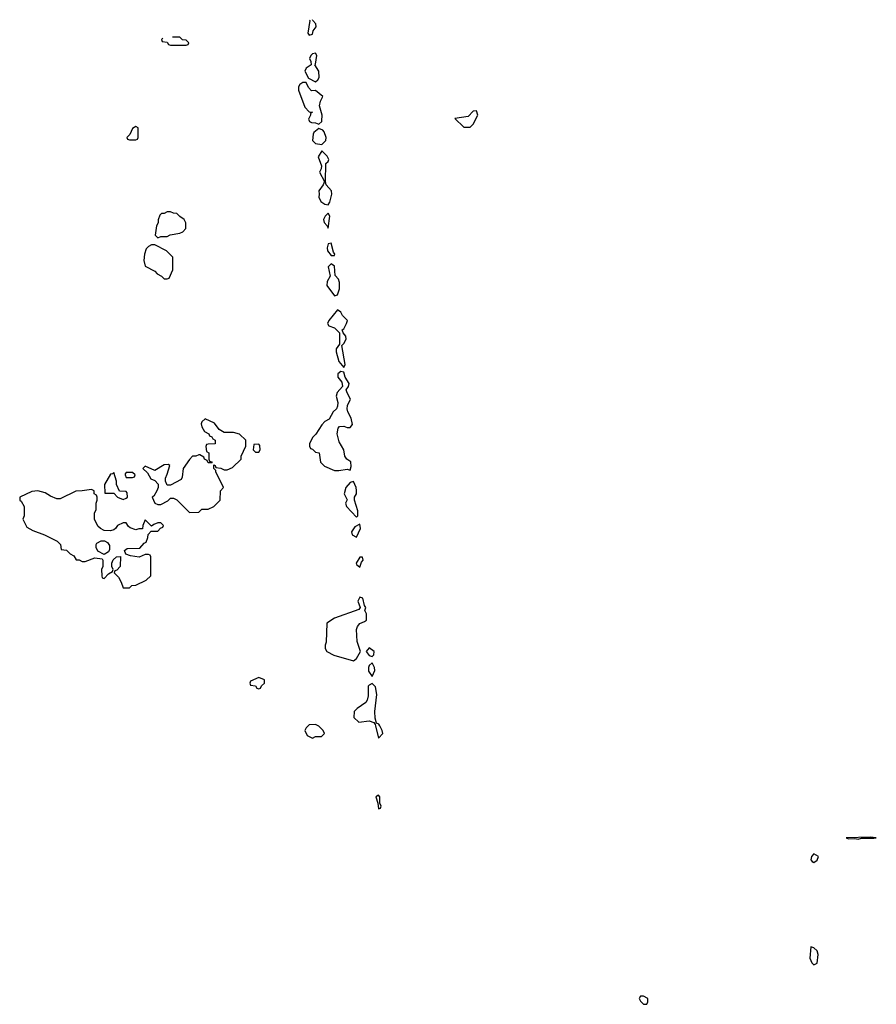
# Model space of a CAD drawing. Header units: inches. Extents: x 2601469 to 2753575, y 449403 to 582909.
# Tile 298 of 350: x 2670754 to 2676186, y 538234 to 544476. Entities that reach past the tile are written whole.
import ezdxf

# ---------------------------------------------------------------- set-up
doc = ezdxf.new("R2010")
doc.units = ezdxf.units.IN
doc.header["$MEASUREMENT"] = 0
doc.layers.add('C6573', color=7, linetype='Continuous')
doc.layers.add('C6574', color=7, linetype='Continuous')

msp = doc.modelspace()

# ---------------------------------------------------------------- linework, layer by layer
at = {"layer": 'C6573', "color": 4, "elevation": 12}
for points in [[(2672584, 540000), (2672570, 539986), (2672562, 539970), (2672578, 539938), (2672610, 539922), (2672630, 539932), (2672667.3, 539932.7), (2672686, 539950), (2672678, 539970), (2672650, 539998), (2672646, 540000)], [(2673009.9, 540000), (2673030, 539921), (2673057.2, 539950), (2673052.7, 539970), (2673037.4, 540000)]]:
    msp.add_lwpolyline(points, dxfattribs=at)
for points in [[(2673030, 539559), (2673012, 539550), (2673024.7, 539510), (2673030, 539474), (2673042, 539478), (2673046, 539490), (2673038, 539510), (2673037.2, 539550)], [(2676150, 539294), (2675994, 539290), (2676010, 539282), (2676050, 539284.7), (2676070, 539281), (2676092.5, 539287.5), (2676170, 539286.8), (2676186, 539290)], [(2675790, 539187), (2675774.9, 539170), (2675770.6, 539150), (2675778.5, 539138.5), (2675790, 539133), (2675810, 539148.4), (2675819.6, 539170)], [(2675770, 538598), (2675765.5, 538525.5), (2675776.9, 538496.9), (2675790, 538484.7), (2675810, 538494), (2675818, 538550), (2675810, 538572.7), (2675790, 538592.7)], [(2674710, 538286), (2674690, 538286), (2674682, 538270), (2674690, 538254), (2674710, 538234), (2674730, 538234), (2674738, 538250), (2674738, 538270)]]:
    msp.add_lwpolyline(points, close=True, dxfattribs=at)
at = {"layer": 'C6574', "color": 4, "elevation": 12}
for points in [[(2672591.7, 544473.6), (2672594, 544470), (2672581, 544390), (2672590, 544378), (2672610, 544384.7), (2672615.1, 544404.9), (2672634.5, 544430), (2672632.3, 544450), (2672611.9, 544471.9), (2672611.3, 544476)], [(2671662.5, 544358.5), (2671654, 544350), (2671658, 544338), (2671690, 544334), (2671698, 544318), (2671710, 544314), (2671810, 544314), (2671822, 544318), (2671826, 544330), (2671810, 544346), (2671787.3, 544347.3), (2671770, 544366)], [(2671770, 544366), (2671723.2, 544366)], [(2673037.4, 540000), (2673032.3, 540010), (2673016.4, 540016.4), (2673008.7, 540048.7), (2673006, 540090), (2673018.6, 540198.6), (2673010, 540246), (2672990, 540268), (2672970, 540258), (2672964.7, 540250), (2672964.7, 540190), (2672958, 540162), (2672950, 540148), (2672894, 540110), (2672874, 540090), (2672872.7, 540052.7), (2672903.6, 540023.6), (2672970, 540031), (2672999.8, 540019.8), (2673007.9, 540007.9), (2673009.9, 540000)], [(2672646, 540000), (2672630, 540008), (2672590, 540006), (2672584, 540000)]]:
    msp.add_lwpolyline(points, dxfattribs=at)
for points in [[(2672630, 544264), (2672610, 544259.3), (2672600.7, 544250), (2672590.8, 544230), (2672601, 544210), (2672602, 544190), (2672571.3, 544168.7), (2672562, 544150), (2672586, 544106), (2672630, 544082), (2672645.6, 544094.4), (2672653.6, 544110), (2672651.3, 544150), (2672626, 544190), (2672630, 544194), (2672639.3, 544250)], [(2672570, 544078), (2672550, 544078), (2672530, 544066), (2672522, 544050), (2672522, 544030), (2672562, 543922), (2672590, 543891.3), (2672611, 543890), (2672598, 543882), (2672598, 543870), (2672585.4, 543845.4), (2672592, 543830), (2672603.5, 543823.5), (2672630, 543822), (2672650, 543814), (2672669.5, 543830.5), (2672670, 543834), (2672671.5, 543870), (2672655.6, 543930), (2672661.3, 543958.7), (2672676, 543990), (2672630, 544026.6), (2672604.5, 544024.5), (2672585.6, 544045.6)], [(2673650, 543898), (2673630, 543895.3), (2673597.1, 543862.9), (2673514, 543850), (2673570, 543794), (2673610, 543794), (2673630, 543814), (2673659, 543870)], [(2671490, 543798), (2671470, 543786), (2671452.7, 543747.3), (2671434, 543730), (2671438, 543718), (2671450, 543714), (2671490, 543714), (2671502, 543718), (2671506, 543730), (2671506, 543790)], [(2672650, 543786), (2672619.8, 543760.2), (2672614, 543750), (2672610.9, 543710.9), (2672630.8, 543690.8), (2672670, 543684.7), (2672696, 543710), (2672697, 543730), (2672684.8, 543764.8), (2672676.2, 543776.2)], [(2672670, 543644), (2672647.3, 543607.3), (2672666.8, 543550), (2672666, 543530), (2672656, 543510), (2672686, 543450), (2672678, 543430), (2672650.7, 543390), (2672654, 543370), (2672651, 543350), (2672664, 543324), (2672690, 543306.8), (2672710, 543302.8), (2672720.9, 543319.1), (2672733.6, 543370), (2672731.6, 543390), (2672697.2, 543430), (2672692.3, 543450), (2672695.3, 543564.7), (2672710, 543578), (2672714, 543590), (2672703.7, 543610)], [(2671710, 543258), (2671690, 543258), (2671670, 543248), (2671652.7, 543247.3), (2671643.6, 543236.4), (2671632.7, 543207.3), (2671631.6, 543188.4), (2671622, 543170), (2671614, 543110), (2671630, 543094), (2671650, 543102), (2671690, 543102), (2671708.9, 543111.1), (2671770, 543122), (2671788.4, 543131.6), (2671807.3, 543152.7), (2671807.3, 543187.3), (2671798, 543210), (2671768.9, 543228.9), (2671750, 543248), (2671728.9, 543248.9)], [(2672710, 543248.7), (2672691.3, 543230), (2672681, 543210), (2672684.7, 543190), (2672704.7, 543170), (2672710, 543154), (2672721.2, 543230)], [(2672730, 543059), (2672710, 543055.3), (2672704, 543030), (2672706.8, 543010), (2672730, 542981), (2672750, 542982), (2672752.3, 542990), (2672743.2, 543003.2)], [(2671610, 543048), (2671590, 543048), (2671570, 543038), (2671556.9, 543023.1), (2671544.7, 542990), (2671542, 542950), (2671550, 542914), (2671610, 542882), (2671625.4, 542865.4), (2671654, 542850), (2671670, 542834), (2671690, 542834), (2671702, 542838), (2671726, 542890), (2671726, 542970), (2671686, 543010)], [(2672730, 542929.2), (2672710.8, 542910), (2672722.8, 542850), (2672703, 542817), (2672702, 542790), (2672750, 542724.7), (2672770, 542731.3), (2672781.3, 542770), (2672783, 542810), (2672775.1, 542830), (2672755.3, 542855.3), (2672750, 542914)], [(2672770, 542637.2), (2672714.8, 542570), (2672706, 542550), (2672714.8, 542534.8), (2672750, 542522), (2672782, 542490), (2672781, 542419), (2672760.7, 542390), (2672760.7, 542370), (2672777.3, 542310), (2672810, 542272), (2672817.2, 542290), (2672797.2, 542410), (2672810, 542422.8), (2672825.1, 542450), (2672822, 542470), (2672806, 542490), (2672798, 542510), (2672810, 542516), (2672827.3, 542550), (2672832.3, 542570), (2672801.5, 542601.5), (2672790, 542621.2)], [(2672790, 542246), (2672770.8, 542230), (2672770.8, 542210), (2672797.5, 542177.5), (2672800.7, 542150), (2672767.5, 542112.5), (2672761, 542090), (2672771, 542050), (2672770, 542026), (2672762, 542010), (2672742, 541990), (2672716.9, 541943.1), (2672690, 541928), (2672670, 541908), (2672630.9, 541849.1), (2672612, 541830), (2672592, 541790), (2672592.7, 541772.7), (2672598, 541758), (2672610, 541754), (2672630, 541734), (2672654, 541730), (2672662, 541670), (2672686.4, 541646.4), (2672750, 541618.8), (2672778, 541618), (2672830, 541626), (2672850, 541621), (2672856.1, 541643.9), (2672853.6, 541673.6), (2672829, 541690), (2672815.3, 541710), (2672809, 541750), (2672780.5, 541800.5), (2672767, 541850), (2672774, 541886), (2672782.9, 541897.1), (2672810, 541899.3), (2672830, 541890.6), (2672849.3, 541890.7), (2672863.7, 541910), (2672856.9, 541950), (2672835.8, 541990), (2672831.1, 542010), (2672833.3, 542030), (2672851.8, 542070), (2672829.7, 542109.7), (2672825.2, 542130), (2672838, 542150), (2672843.7, 542170), (2672818, 542210), (2672810, 542242)], [(2671930, 541946), (2671910, 541926), (2671905.4, 541914.6), (2671910, 541894), (2671925.4, 541865.4), (2671954, 541850), (2671958, 541838), (2671972, 541832), (2671978, 541818), (2671994, 541810), (2671992.7, 541787.3), (2671950, 541786), (2671938, 541782), (2671934, 541770), (2671938, 541738), (2671954, 541730), (2671954, 541690), (2671958, 541678), (2671970, 541674), (2671974, 541666), (2671950, 541666), (2671942, 541682), (2671926, 541690), (2671922, 541702), (2671896.4, 541716.4), (2671890, 541718), (2671871.3, 541708.7), (2671850, 541708), (2671830, 541688), (2671791.3, 541630), (2671784.7, 541575.3), (2671778, 541562), (2671710, 541526), (2671690, 541526), (2671678, 541550), (2671678, 541570), (2671690, 541594), (2671706, 541650), (2671695.3, 541655.3), (2671670, 541653.2), (2671610, 541618), (2671550, 541646), (2671534, 541630), (2671563.6, 541603.6), (2671584.7, 541564.7), (2671610, 541554), (2671631.6, 541531.6), (2671632, 541510), (2671624.7, 541490), (2671603.6, 541456.4), (2671594, 541450), (2671611.6, 541411.6), (2671630, 541402), (2671650, 541402), (2671693.6, 541426.4), (2671710, 541442), (2671730, 541442), (2671751.1, 541431.1), (2671830, 541352), (2671890, 541354), (2671910, 541374), (2671950, 541374), (2671986, 541390), (2672026, 541430), (2672028, 541490), (2672046, 541510), (2671998, 541610), (2671998, 541618), (2671986, 541630), (2671986, 541654), (2671994, 541650), (2671998, 541638), (2672030, 541632), (2672050, 541622), (2672070, 541622), (2672103.1, 541636.9), (2672158, 541690), (2672158, 541710), (2672188.4, 541771.6), (2672188, 541810), (2672148.9, 541848.9), (2672110, 541858), (2672050, 541858), (2672018, 541878), (2671990, 541918)], [(2672270, 541786), (2672238, 541782), (2672234, 541750), (2672250, 541734), (2672270, 541734), (2672278, 541750), (2672276.4, 541776.4)], [(2671350, 541606), (2671342, 541598), (2671330, 541595.3), (2671291.3, 541530), (2671294, 541474), (2671350, 541474), (2671374, 541450), (2671410, 541434), (2671430, 541442), (2671438, 541450), (2671436.4, 541476.4), (2671430, 541486), (2671387.3, 541487.3), (2671368.7, 541528.7), (2671368.7, 541550)], [(2671470, 541606), (2671430, 541606), (2671423.6, 541596.4), (2671422, 541590), (2671430, 541574), (2671470, 541574), (2671482, 541578), (2671486, 541590)], [(2671210, 541498), (2671150, 541488.7), (2671110, 541488), (2671010, 541438), (2670990, 541438), (2670950, 541455.3), (2670916.5, 541476.5), (2670870, 541488.7), (2670830, 541484), (2670754, 541450), (2670754, 541430), (2670763.6, 541423.6), (2670782, 541390), (2670782, 541330), (2670774, 541310), (2670799.6, 541259.6), (2670836.9, 541236.9), (2670910.6, 541210.6), (2670990.9, 541170.9), (2671012, 541150), (2671018, 541118), (2671050, 541114), (2671074, 541090), (2671096.9, 541076.9), (2671112.7, 541052.7), (2671131.6, 541051.6), (2671150, 541042), (2671170, 541042), (2671230, 541064.7), (2671278, 541058), (2671282, 541050), (2671282, 541010), (2671272, 540990), (2671274, 540950), (2671278, 540938), (2671290, 540934), (2671316.4, 540963.6), (2671342, 540978), (2671346, 540990), (2671338, 541010), (2671338, 541030), (2671347.3, 541052.7), (2671368.4, 541071.6), (2671392.7, 541072.7), (2671391.3, 541010), (2671370, 540986), (2671358, 540982), (2671354, 540970), (2671381, 540941), (2671398, 540910), (2671410, 540874), (2671450, 540874), (2671466, 540890), (2671490, 540892), (2671556.4, 540923.6), (2671586, 540950), (2671586, 541070), (2671582, 541082), (2671570, 541086), (2671550, 541086), (2671511.3, 541068.7), (2671456.4, 541076.4), (2671428, 541088), (2671418, 541110), (2671436.4, 541123.6), (2671515.3, 541124.7), (2671543.1, 541156.9), (2671555.3, 541164.7), (2671567.3, 541192.7), (2671568, 541212), (2671587.3, 541232.7), (2671630, 541234), (2671647.3, 541252.7), (2671662, 541258), (2671666, 541270), (2671650, 541286), (2671630, 541286), (2671603.6, 541276.4), (2671590, 541266), (2671550, 541306), (2671534, 541270), (2671532, 541248), (2671510, 541248), (2671490, 541242), (2671454.6, 541254.6), (2671443.1, 541263.1), (2671430, 541286), (2671410, 541286), (2671374, 541270), (2671362, 541250), (2671350, 541242), (2671330, 541235.3), (2671290, 541238), (2671266, 541250), (2671250, 541266), (2671228, 541310), (2671228.4, 541348.4), (2671238, 541370), (2671238, 541410), (2671246, 541430), (2671246, 541450), (2671242, 541462), (2671226, 541470), (2671226, 541490)], [(2672870, 541549), (2672850, 541541.2), (2672822.8, 541510), (2672811, 541470), (2672831.1, 541431.1), (2672821, 541410), (2672826, 541390), (2672890, 541322), (2672898, 541330), (2672898, 541362), (2672877, 541430), (2672877, 541450), (2672889.4, 541470), (2672889.5, 541490.5), (2672887.6, 541510)], [(2672910, 541278), (2672879.8, 541260.2), (2672858, 541230), (2672862, 541210), (2672890, 541196), (2672916.2, 541250)], [(2671290, 541086), (2671250, 541106), (2671238, 541130), (2671238, 541150), (2671243.1, 541156.9), (2671270, 541172), (2671291.6, 541171.6), (2671310, 541162), (2671323.6, 541143.6), (2671323.6, 541116.4), (2671318, 541102)], [(2672910, 541068.7), (2672886.8, 541030), (2672890, 541022), (2672910, 541004.7), (2672922, 541038), (2672931.8, 541050), (2672928, 541068)], [(2672910, 540815.3), (2672898, 540790), (2672912, 540750), (2672903.6, 540736.4), (2672750, 540682), (2672702, 540650), (2672698, 540530), (2672692, 540510), (2672692, 540490), (2672702, 540470), (2672747.1, 540447.1), (2672870, 540411.3), (2672890, 540426), (2672915.3, 540470), (2672894.9, 540534.9), (2672889.7, 540610.3), (2672896.2, 540630), (2672910, 540647.7), (2672940.2, 540659.8), (2672952.7, 540670), (2672952.7, 540710), (2672942, 540730), (2672948, 540750), (2672941.2, 540761.2), (2672930, 540808)], [(2672970, 540494), (2672951.3, 540470), (2672970, 540444.7), (2672990, 540438), (2672999, 540450), (2673002, 540470)], [(2672990, 540398), (2672970, 540382), (2672964.9, 540370), (2672966.2, 540346.2), (2672990, 540312), (2673005.2, 540350), (2673004, 540370)], [(2672270, 540306), (2672218, 540282), (2672214, 540270), (2672218, 540258), (2672250, 540254), (2672258, 540238), (2672270, 540234), (2672282, 540238), (2672287.3, 540252.7), (2672306, 540270), (2672306, 540290)]]:
    msp.add_lwpolyline(points, close=True, dxfattribs=at)

doc.saveas('drawing.dxf')
